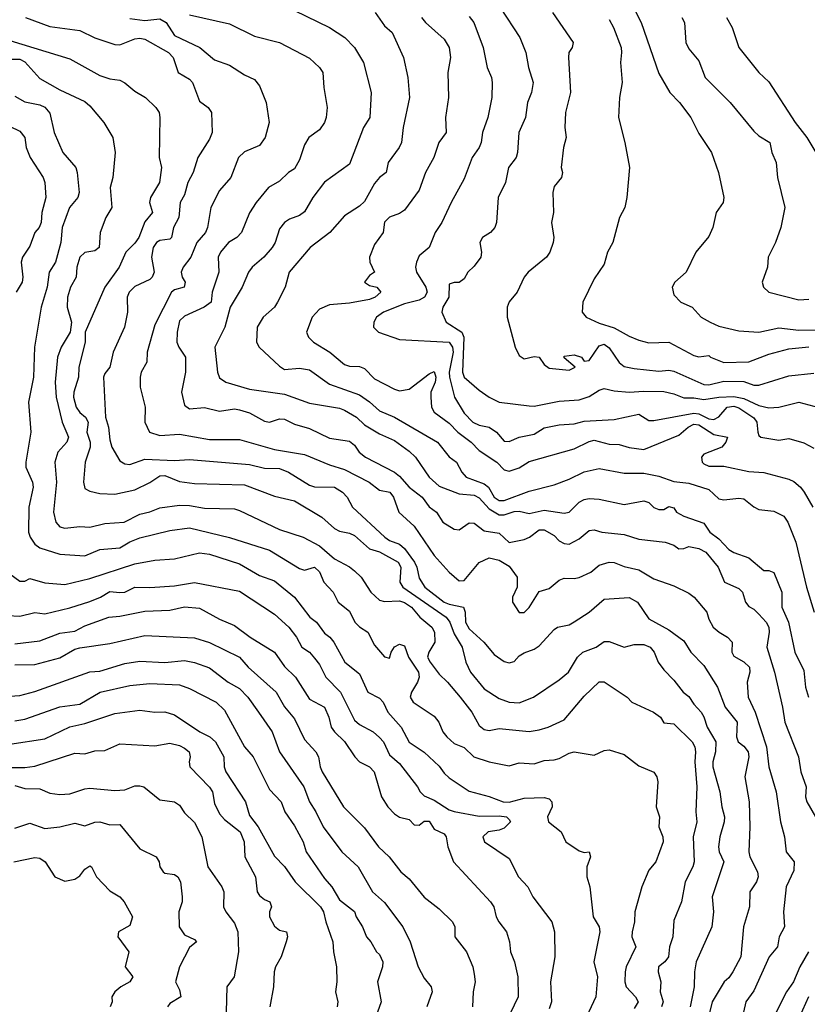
# Model space of a CAD drawing. Header units: metres. Extents: x -46681 to -43747, y -240911 to -237677.
# Tile 614 of 656: x -45613 to -45534, y -239293 to -239195. Entities that reach past the tile are written whole.
import ezdxf

# ---------------------------------------------------------------- set-up
doc = ezdxf.new("R2010")
doc.units = ezdxf.units.M
doc.layers.add('CONTOUR_INDEX', color=1, linetype='Continuous')
doc.layers.add('CONTOUR_INTER', color=3, linetype='Continuous')

msp = doc.modelspace()

# ---------------------------------------------------------------- linework, layer by layer
at = {"layer": 'CONTOUR_INDEX'}
for points, elevation in [([(-45601.595, -239194.615), (-45600.095, -239194.824), (-45598.595, -239194.641), (-45597.939, -239195.02), (-45597.095, -239196.312), (-45594.567, -239197.52), (-45593.095, -239198.745), (-45591.595, -239199.302), (-45590.095, -239200.247), (-45589.095, -239200.708), (-45588.595, -239201.362), (-45587.929, -239203.02), (-45587.637, -239205.02), (-45588.018, -239206.52), (-45588.595, -239207.329), (-45590.095, -239207.974), (-45590.695, -239208.52), (-45591.478, -239210.52), (-45592.595, -239211.849), (-45593.459, -239213.52), (-45593.817, -239215.52), (-45594.015, -239216.02), (-45594.859, -239217.02), (-45595.488, -239218.52), (-45596.236, -239219.52), (-45596.45, -239220.02), (-45596.349, -239220.52), (-45596.058, -239221.02), (-45596.129, -239221.52), (-45597.095, -239221.775), (-45597.426, -239222.02), (-45599.095, -239225.269), (-45599.85, -239228.02), (-45599.878, -239229.02), (-45600.447, -239230.02), (-45600.565, -239230.52), (-45600.565, -239231.52), (-45600.043, -239233.52), (-45600.083, -239235.02), (-45599.629, -239236.02), (-45598.595, -239236.357), (-45596.595, -239236.2), (-45593.595, -239236.751), (-45590.595, -239236.758), (-45587.095, -239237.747), (-45584.095, -239238.265), (-45581.595, -239239.294), (-45580.095, -239239.76), (-45577.603, -239241.02), (-45576.595, -239241.818), (-45575.557, -239242.02), (-45575.186, -239242.52), (-45574.652, -239244.02), (-45573.095, -239245.422), (-45571.095, -239248.365), (-45569.595, -239250.022), (-45568.595, -239250.896), (-45568.095, -239250.861), (-45566.595, -239249.064), (-45565.595, -239248.59), (-45564.595, -239248.821), (-45563.595, -239249.425), (-45562.779, -239250.52), (-45562.797, -239251.52), (-45563.271, -239252.52), (-45563.251, -239253.02), (-45562.595, -239254.076), (-45562.095, -239254.06), (-45561.595, -239253.545), (-45560.595, -239251.963), (-45559.595, -239251.658), (-45558.595, -239250.83), (-45558.095, -239250.612), (-45557.095, -239250.655), (-45556.595, -239250.544), (-45555.416, -239250.02), (-45554.595, -239249.321), (-45553.595, -239249.02), (-45553.095, -239249.067), (-45552.095, -239249.47), (-45550.595, -239249.801), (-45549.095, -239250.678), (-45547.095, -239251.395), (-45545.595, -239252.141), (-45545.068, -239252.52), (-45543.798, -239254.02), (-45543.595, -239254.729), (-45543.162, -239255.52), (-45542.581, -239256.02), (-45541.717, -239256.52), (-45541.27, -239257.02), (-45541.282, -239258.02), (-45541.095, -239258.434), (-45540.095, -239258.985), (-45539.534, -239259.52), (-45539.48, -239260.02), (-45539.768, -239261.02), (-45539.676, -239262.52), (-45538.957, -239264.02), (-45537.838, -239267.52), (-45537.578, -239269.52), (-45536.867, -239272.02), (-45536.439, -239275.02), (-45536.016, -239276.52), (-45535.851, -239278.02), (-45535.069, -239279.02), (-45535.095, -239279.881), (-45535.846, -239281.52), (-45536.111, -239284.02), (-45536.04, -239285.52), (-45536.574, -239286.52), (-45536.72, -239287.52), (-45537.559, -239288.52), (-45539.095, -239291.937), (-45539.887, -239293.02), (-45540.473, -239295.52)], 95), ([(-45567.595, -239194.433), (-45567.151, -239195.02), (-45566.213, -239197.52), (-45565.797, -239199.52), (-45565.37, -239200.52), (-45565.314, -239201.02), (-45565.342, -239202.52), (-45565.739, -239204.52), (-45566.267, -239206.02), (-45566.412, -239207.02), (-45566.6, -239207.52), (-45567.312, -239208.52), (-45568.095, -239210.677), (-45569.413, -239213.02), (-45570.332, -239215.02), (-45571.016, -239216.02), (-45571.592, -239217.52), (-45572.595, -239218.38), (-45572.876, -239219.02), (-45572.962, -239219.52), (-45572.862, -239220.02), (-45571.933, -239221.52), (-45571.81, -239222.02), (-45572.06, -239222.52), (-45572.595, -239222.802), (-45574.095, -239223.189), (-45576.183, -239224.02), (-45576.885, -239224.52), (-45577.152, -239225.02), (-45577.198, -239225.52), (-45576.688, -239226.02), (-45574.595, -239226.734), (-45569.59, -239227.02), (-45569.27, -239227.52), (-45569.194, -239228.02), (-45569.602, -239230.02), (-45569.575, -239230.52), (-45569.074, -239232.52), (-45568.095, -239234.124), (-45567.23, -239235.02), (-45566.595, -239235.299), (-45565.595, -239235.499), (-45564.877, -239236.02), (-45564.095, -239236.919), (-45563.595, -239236.954), (-45562.595, -239236.526), (-45561.095, -239236.2), (-45560.095, -239235.595), (-45558.595, -239235.297), (-45557.095, -239235.178), (-45556.095, -239234.921), (-45553.095, -239234.76), (-45550.595, -239234.205), (-45549.595, -239234.839), (-45549.095, -239234.865), (-45545.095, -239234.125), (-45544.595, -239234.193), (-45543.595, -239234.667), (-45543.095, -239234.751), (-45542.595, -239234.473), (-45541.775, -239233.52), (-45541.095, -239233.403), (-45540.595, -239233.565), (-45539.095, -239234.58), (-45538.781, -239235.02), (-45538.694, -239236.02), (-45538.595, -239236.364), (-45538.401, -239236.52), (-45536.595, -239236.807), (-45535.595, -239236.655), (-45534.095, -239237.068), (-45533.095, -239237.63)], 90), ([(-45546.306, -239194.52), (-45546.022, -239195.02), (-45545.891, -239197.02), (-45545.595, -239197.67), (-45544.595, -239198.852), (-45543.956, -239200.52), (-45541.453, -239203.02), (-45539.095, -239205.899), (-45538.595, -239206.358), (-45537.5, -239207.02), (-45537.306, -239208.02), (-45536.873, -239209.02), (-45536.719, -239210.52), (-45535.994, -239213.52), (-45536.384, -239215.52), (-45536.923, -239217.02), (-45537.643, -239218.52), (-45537.725, -239219.52), (-45538.25, -239221.02), (-45538.141, -239221.52), (-45537.601, -239222.02), (-45534.595, -239222.787), (-45533.595, -239222.707)], 85), ([(-45615.595, -239204.471), (-45612.595, -239205.905), (-45612.102, -239206.52), (-45611.973, -239207.52), (-45611.575, -239208.52), (-45610.262, -239210.52), (-45610.087, -239211.02), (-45609.982, -239212.52), (-45610.385, -239214.02), (-45610.456, -239215.02), (-45610.681, -239215.52), (-45611.11, -239216.02), (-45611.595, -239217.392), (-45612.339, -239218.52), (-45612.477, -239219.02), (-45612.289, -239220.52), (-45612.381, -239221.02), (-45612.967, -239222.02)], 100), ([(-45613.595, -239250.19), (-45612.595, -239250.912), (-45612.095, -239250.925), (-45611.595, -239250.672), (-45610.095, -239251.084), (-45608.095, -239251.249), (-45605.595, -239250.671), (-45601.095, -239249.182), (-45599.095, -239248.824), (-45597.095, -239248.685), (-45594.595, -239248.107), (-45593.595, -239248.214), (-45590.595, -239249.193), (-45588.595, -239250.347), (-45587.095, -239250.891), (-45585.08, -239252.52), (-45583.561, -239254.52), (-45582.886, -239255.02), (-45582.095, -239256.135), (-45581.571, -239256.52), (-45581.159, -239257.02), (-45580.05, -239259.02), (-45578.595, -239260.214), (-45577.738, -239262.02), (-45576.595, -239262.626), (-45576.213, -239263.02), (-45575.737, -239264.02), (-45574.403, -239265.52), (-45573.595, -239267.045), (-45572.095, -239268.028), (-45570.595, -239269.446), (-45570.095, -239270.141), (-45569.595, -239270.591), (-45567.595, -239271.954), (-45565.595, -239272.483), (-45564.193, -239273.02), (-45563.595, -239273.034), (-45562.095, -239272.639), (-45560.095, -239272.573), (-45559.595, -239272.7), (-45559.323, -239273.02), (-45559.274, -239273.52), (-45559.747, -239274.52), (-45559.67, -239275.02), (-45558.392, -239276.02), (-45557.929, -239277.02), (-45556.595, -239277.911), (-45556.095, -239278.069), (-45555.583, -239278.02), (-45555.442, -239278.52), (-45555.829, -239279.52), (-45555.82, -239280.52), (-45555.511, -239281.52), (-45555.168, -239284.52), (-45554.587, -239285.52), (-45554.521, -239286.02), (-45555.134, -239289.02), (-45554.748, -239290.52), (-45554.919, -239292.52), (-45555.859, -239294.52)], 100), ([(-45613.095, -239264.889), (-45612.095, -239264.723), (-45608.595, -239263.516), (-45606.595, -239263.244), (-45604.541, -239262.02), (-45601.595, -239261.373), (-45599.595, -239261.151), (-45596.595, -239261.315), (-45595.595, -239261.681), (-45592.94, -239263.02), (-45592.095, -239263.835), (-45590.095, -239267.516), (-45589.22, -239268.52), (-45587.595, -239271.782), (-45586.423, -239273.02), (-45586.068, -239274.02), (-45585.095, -239275.424), (-45584.217, -239277.02), (-45583.937, -239278.02), (-45582.095, -239280.677), (-45581.363, -239281.52), (-45580.595, -239282.805), (-45579.095, -239283.975), (-45578.905, -239284.52), (-45578.281, -239285.52), (-45577.9, -239286.52), (-45577.442, -239287.02), (-45576.899, -239288.02), (-45576.595, -239288.289), (-45576.259, -239289.02), (-45576.272, -239289.52), (-45576.767, -239291.02), (-45576.417, -239293.02), (-45576.938, -239294.52)], 105), ([(-45613.204, -239279.02), (-45611.095, -239278.574), (-45610.595, -239278.634), (-45610.076, -239279.02), (-45609.095, -239280.516), (-45608.095, -239280.959), (-45607.095, -239280.759), (-45606.595, -239280.418), (-45606.095, -239279.746), (-45605.595, -239279.429), (-45605.431, -239279.52), (-45604.909, -239280.52), (-45603.595, -239281.908), (-45602.595, -239282.506), (-45602.145, -239283.02), (-45601.325, -239284.52), (-45601.595, -239285.368), (-45602.711, -239286.02), (-45602.789, -239286.52), (-45601.691, -239288.02), (-45602.061, -239289.52), (-45601.282, -239290.52), (-45601.595, -239291.034), (-45602.495, -239291.52), (-45603.095, -239292.027), (-45603.375, -239292.52), (-45603.345, -239293.02), (-45603.561, -239293.52)], 110)]:
    msp.add_lwpolyline(points, dxfattribs=dict(at, elevation=elevation))
at = {"layer": 'CONTOUR_INTER'}
for points, elevation in [([(-45551.89, -239192.02), (-45550.373, -239195.02), (-45548.595, -239200.129), (-45547.516, -239202.02), (-45546.541, -239203.02), (-45545.403, -239204.52), (-45544.595, -239206.115), (-45543.349, -239208.02), (-45542.64, -239210.02), (-45542.104, -239212.52), (-45542.16, -239213.02), (-45542.866, -239214.02), (-45543.213, -239215.52), (-45543.595, -239216.448), (-45544.902, -239218.02), (-45545.869, -239220.02), (-45547.012, -239221.02), (-45547.276, -239221.52), (-45547.095, -239222.28), (-45546.395, -239223.02), (-45545.276, -239223.52), (-45544.37, -239224.52), (-45543.457, -239225.02), (-45542.595, -239225.393), (-45540.595, -239225.884), (-45538.595, -239226.011), (-45536.595, -239225.578), (-45534.595, -239225.793), (-45529.095, -239225.709)], 86), ([(-45585.095, -239193.815), (-45581.594, -239195.52), (-45580.064, -239196.52), (-45579.09, -239197.52), (-45578.191, -239199.02), (-45577.423, -239202.02), (-45577.555, -239204.52), (-45578.187, -239205.52), (-45579.595, -239209.206), (-45582.095, -239211.005), (-45583.263, -239212.52), (-45584.095, -239213.963), (-45584.595, -239214.32), (-45585.595, -239214.694), (-45586.095, -239215.026), (-45586.595, -239215.662), (-45587.022, -239217.02), (-45587.333, -239217.52), (-45588.153, -239218.52), (-45589.339, -239219.52), (-45589.693, -239220.02), (-45590.322, -239221.52), (-45591.533, -239223.52), (-45592.07, -239225.52), (-45593.076, -239227.52), (-45592.805, -239230.02), (-45592.595, -239230.595), (-45591.972, -239231.02), (-45589.595, -239231.697), (-45586.095, -239232.218), (-45583.595, -239233.129), (-45580.595, -239233.613), (-45580.095, -239233.827), (-45578.884, -239234.52), (-45578.095, -239235.273), (-45576.595, -239236.188), (-45575.095, -239236.857), (-45573.595, -239237.926), (-45572.971, -239238.52), (-45571.621, -239240.52), (-45570.595, -239241.434), (-45568.595, -239242.171), (-45567.095, -239242.32), (-45566.595, -239242.592), (-45565.595, -239243.688), (-45564.595, -239244.29), (-45564.095, -239244.287), (-45563.095, -239243.956), (-45562.595, -239243.938), (-45561.595, -239244.171), (-45560.095, -239243.82), (-45558.095, -239244.136), (-45557.595, -239244.013), (-45556.595, -239243.016), (-45556.095, -239242.738), (-45555.595, -239242.646), (-45554.595, -239242.711), (-45552.095, -239243.263), (-45550.095, -239242.879), (-45549.595, -239243.039), (-45549.095, -239243.539), (-45548.595, -239243.761), (-45548.095, -239243.75), (-45547.595, -239243.455), (-45547.095, -239243.575), (-45546.844, -239244.02), (-45546.095, -239244.43), (-45544.095, -239245.122), (-45543.499, -239246.02), (-45542.595, -239246.674), (-45541.595, -239247.747), (-45541.095, -239248.064), (-45539.595, -239248.595), (-45538.095, -239249.855), (-45537.595, -239249.866), (-45537.095, -239250.074), (-45536.284, -239252.02), (-45536.278, -239253.52), (-45535.627, -239255.02), (-45534.998, -239258.02), (-45534.095, -239259.866), (-45533.933, -239261.52), (-45533.611, -239262.52)], 93), ([(-45564.496, -239193.52), (-45562.522, -239196.52), (-45561.925, -239198.02), (-45561.672, -239199.52), (-45561.205, -239201.02), (-45561.352, -239202.02), (-45561.745, -239203.02), (-45561.951, -239204.52), (-45562.623, -239206.02), (-45562.759, -239208.02), (-45562.909, -239208.52), (-45563.655, -239209.52), (-45563.949, -239211.02), (-45564.709, -239212.52), (-45564.872, -239215.02), (-45565.044, -239215.52), (-45565.466, -239216.02), (-45566.274, -239216.52), (-45566.524, -239217.02), (-45566.351, -239218.02), (-45566.439, -239218.52), (-45567.095, -239219.402), (-45567.745, -239220.02), (-45568.095, -239220.667), (-45568.595, -239221.026), (-45569.095, -239221.03), (-45569.595, -239221.201), (-45569.654, -239222.52), (-45570.249, -239223.52), (-45570.326, -239224.02), (-45569.909, -239225.02), (-45568.325, -239226.02), (-45568.146, -239226.52), (-45568.284, -239230.02), (-45568.094, -239230.52), (-45566.595, -239231.82), (-45565.613, -239232.52), (-45564.595, -239233.021), (-45561.595, -239233.382), (-45561.095, -239233.405), (-45558.595, -239232.904), (-45556.595, -239232.788), (-45555.595, -239232.46), (-45554.595, -239231.804), (-45554.095, -239231.642), (-45553.095, -239231.884), (-45551.595, -239232.02), (-45550.095, -239231.898), (-45548.095, -239231.961), (-45547.095, -239232.178), (-45546.095, -239232.569), (-45545.095, -239232.571), (-45544.095, -239232.74), (-45542.595, -239232.505), (-45541.095, -239232.435), (-45540.095, -239232.641), (-45538.595, -239233.336), (-45537.595, -239233.586), (-45536.606, -239233.52), (-45534.595, -239233.017), (-45532.595, -239233.538)], 89), ([(-45612.028, -239194.52), (-45609.595, -239195.425), (-45606.595, -239195.835), (-45605.095, -239196.546), (-45603.095, -239197.211), (-45602.595, -239197.247), (-45601.095, -239196.651), (-45600.595, -239196.573), (-45600.095, -239196.697), (-45597.72, -239198.02), (-45597.245, -239198.52), (-45596.728, -239200.02), (-45595.595, -239200.688), (-45595.308, -239201.02), (-45594.595, -239202.882), (-45593.745, -239203.52), (-45593.4, -239204.02), (-45593.345, -239206.02), (-45593.595, -239206.69), (-45594.787, -239208.52), (-45595.235, -239210.02), (-45595.768, -239211.02), (-45596.095, -239212.257), (-45596.529, -239213.02), (-45596.685, -239214.52), (-45597.226, -239215.52), (-45597.408, -239216.52), (-45597.595, -239216.707), (-45598.595, -239216.843), (-45598.925, -239217.02), (-45599.248, -239217.52), (-45599.424, -239218.52), (-45599.138, -239220.02), (-45599.354, -239220.52), (-45599.595, -239220.748), (-45601.095, -239221.445), (-45601.66, -239222.02), (-45601.867, -239222.52), (-45601.813, -239224.02), (-45602.132, -239225.52), (-45603.259, -239228.02), (-45603.592, -239229.52), (-45604.095, -239230.151), (-45604.207, -239230.52), (-45604.032, -239234.52), (-45603.731, -239235.52), (-45603.595, -239236.787), (-45603.386, -239237.52), (-45602.595, -239238.898), (-45602.095, -239239.178), (-45601.595, -239239.263), (-45600.095, -239238.724), (-45597.095, -239238.84), (-45595.595, -239238.747), (-45589.595, -239239.258), (-45588.095, -239239.622), (-45586.595, -239239.645), (-45585.697, -239240.02), (-45583.595, -239241.321), (-45583.095, -239241.492), (-45581.095, -239241.529), (-45580.3, -239242.02), (-45579.829, -239242.52), (-45579.279, -239243.52), (-45576.041, -239246.52), (-45575.595, -239246.841), (-45574.595, -239247.229), (-45574.095, -239247.654), (-45573.083, -239249.02), (-45572.834, -239249.52), (-45572.595, -239250.642), (-45572.029, -239251.52), (-45570.094, -239253.02), (-45569.595, -239253.239), (-45568.171, -239253.52), (-45567.999, -239254.02), (-45567.955, -239255.02), (-45567.595, -239255.697), (-45566.125, -239257.02), (-45565.095, -239258.262), (-45564.095, -239258.969), (-45563.595, -239259.105), (-45563.095, -239258.961), (-45562.595, -239258.386), (-45562.095, -239258.082), (-45561.095, -239257.732), (-45560.595, -239257.392), (-45559.095, -239255.762), (-45558.742, -239255.52), (-45557.595, -239255.282), (-45557.095, -239254.999), (-45555.595, -239254.021), (-45554.095, -239252.733), (-45551.595, -239252.548), (-45550.748, -239253.02), (-45549.595, -239254.688), (-45547.595, -239255.793), (-45546.095, -239256.91), (-45545.413, -239258.02), (-45544.095, -239259.372), (-45542.722, -239261.52), (-45541.974, -239263.52), (-45540.777, -239265.02), (-45540.841, -239266.52), (-45540.652, -239267.02), (-45540.095, -239267.432), (-45539.675, -239268.02), (-45539.586, -239268.52), (-45539.991, -239270.52), (-45539.576, -239273.02), (-45539.49, -239275.52), (-45539.607, -239278.02), (-45539.494, -239278.52), (-45538.742, -239280.02), (-45538.665, -239280.52), (-45538.844, -239281.02), (-45539.505, -239282.02), (-45539.513, -239283.52), (-45540.143, -239285.52), (-45540.411, -239288.52), (-45541.201, -239290.02), (-45541.595, -239290.606), (-45542.056, -239291.02), (-45543.267, -239293.02), (-45543.633, -239294.52)], 96), ([(-45595.595, -239194.251), (-45591.595, -239195.169), (-45589.095, -239196.373), (-45586.595, -239197.024), (-45583.595, -239198.601), (-45582.586, -239199.52), (-45582.269, -239200.02), (-45582.166, -239201.52), (-45581.829, -239203.52), (-45581.907, -239204.52), (-45582.095, -239205.024), (-45582.595, -239205.758), (-45583.652, -239206.52), (-45584.095, -239207.249), (-45584.595, -239208.762), (-45585.095, -239209.661), (-45585.679, -239210.02), (-45586.595, -239210.899), (-45587.707, -239211.52), (-45588.927, -239213.02), (-45589.595, -239214.065), (-45590.409, -239216.02), (-45590.884, -239216.52), (-45591.706, -239217.02), (-45592.515, -239218.02), (-45592.731, -239218.52), (-45592.67, -239220.02), (-45593.352, -239222.02), (-45593.453, -239223.02), (-45594.136, -239223.52), (-45596.095, -239224.403), (-45596.595, -239224.871), (-45596.84, -239226.02), (-45596.866, -239227.02), (-45596.68, -239227.52), (-45596.01, -239228.52), (-45596.026, -239230.02), (-45596.4, -239232.02), (-45596.095, -239233.316), (-45595.595, -239233.669), (-45594.095, -239233.556), (-45592.595, -239233.916), (-45591.095, -239233.676), (-45590.595, -239233.765), (-45589.595, -239234.085), (-45588.095, -239234.899), (-45587.595, -239235.007), (-45586.595, -239234.678), (-45586.095, -239234.711), (-45585.095, -239235.214), (-45583.595, -239235.65), (-45581.595, -239236.618), (-45579.595, -239236.914), (-45579.095, -239237.322), (-45578.627, -239238.02), (-45577.993, -239238.52), (-45575.095, -239240.013), (-45574.595, -239240.405), (-45573.604, -239241.52), (-45572.32, -239242.52), (-45571.595, -239243.485), (-45570.88, -239244.02), (-45570.256, -239245.02), (-45569.095, -239245.717), (-45568.595, -239245.778), (-45567.595, -239245.079), (-45567.095, -239245.127), (-45566.095, -239245.9), (-45564.595, -239246.107), (-45563.595, -239247.048), (-45562.095, -239246.752), (-45561.554, -239246.52), (-45560.595, -239245.78), (-45560.095, -239245.778), (-45559.095, -239246.373), (-45558.595, -239246.887), (-45558.095, -239247.143), (-45557.595, -239247.213), (-45556.595, -239246.705), (-45555.595, -239245.859), (-45555.095, -239245.804), (-45554.323, -239246.02), (-45552.095, -239246.251), (-45550.595, -239246.724), (-45547.98, -239247.02), (-45547.095, -239247.339), (-45546.595, -239247.68), (-45546.095, -239247.673), (-45545.595, -239247.444), (-45544.595, -239247.672), (-45543.892, -239248.02), (-45542.665, -239249.52), (-45542.035, -239251.02), (-45540.595, -239251.649), (-45540.227, -239252.02), (-45539.94, -239253.02), (-45539.595, -239253.478), (-45539.095, -239253.738), (-45538.595, -239254.222), (-45537.866, -239255.02), (-45537.603, -239255.52), (-45537.572, -239256.02), (-45537.805, -239257.52), (-45537.013, -239260.02), (-45536.214, -239263.52), (-45535.998, -239265.02), (-45534.629, -239268.52), (-45534.401, -239270.02), (-45533.841, -239271.52), (-45533.905, -239272.52), (-45533.796, -239273.02), (-45532.914, -239274.52)], 94), ([(-45577.016, -239194.02), (-45576.095, -239195.349), (-45575.304, -239196.02), (-45574.166, -239198.52), (-45573.755, -239200.52), (-45573.569, -239202.52), (-45574.215, -239205.52), (-45574.385, -239207.02), (-45574.598, -239207.52), (-45575.729, -239209.02), (-45575.919, -239210.02), (-45576.595, -239210.526), (-45577.095, -239211.125), (-45578.095, -239212.93), (-45578.595, -239213.393), (-45580.095, -239214.352), (-45581.567, -239216.02), (-45583.54, -239217.52), (-45585.634, -239220.02), (-45586.037, -239221.52), (-45586.784, -239223.02), (-45587.096, -239223.52), (-45588.229, -239224.52), (-45588.821, -239225.52), (-45588.893, -239227.02), (-45588.647, -239227.52), (-45586.595, -239229.427), (-45586.095, -239229.742), (-45584.595, -239229.624), (-45583.595, -239229.776), (-45581.595, -239231.206), (-45578.595, -239232.287), (-45577.595, -239232.98), (-45576.595, -239233.892), (-45575.095, -239234.503), (-45570.783, -239237.02), (-45569.595, -239238.468), (-45568.869, -239239.02), (-45568.336, -239240.02), (-45567.918, -239240.52), (-45566.095, -239241.193), (-45565.677, -239241.52), (-45565.095, -239242.534), (-45564.595, -239242.87), (-45564.095, -239242.863), (-45561.595, -239241.909), (-45559.095, -239241.292), (-45557.595, -239240.733), (-45556.095, -239239.991), (-45554.595, -239239.653), (-45552.095, -239240.109), (-45550.095, -239240.132), (-45548.595, -239240.411), (-45547.095, -239240.946), (-45545.595, -239241.114), (-45543.595, -239241.767), (-45542.595, -239242.695), (-45542.095, -239242.793), (-45540.595, -239242.611), (-45540.095, -239242.685), (-45539.095, -239243.499), (-45538.595, -239243.742), (-45537.095, -239243.916), (-45536.095, -239244.42), (-45535.685, -239245.02), (-45534.902, -239247.02), (-45533.805, -239251.52), (-45533.051, -239254.02)], 92), ([(-45572.392, -239194.52), (-45571.992, -239195.02), (-45570.095, -239196.704), (-45569.604, -239197.52), (-45569.485, -239198.52), (-45569.745, -239200.02), (-45569.687, -239202.52), (-45569.963, -239204.52), (-45569.917, -239206.02), (-45570.656, -239207.02), (-45571.147, -239208.52), (-45571.963, -239210.02), (-45572.595, -239211.789), (-45574.095, -239213.804), (-45574.595, -239214.143), (-45575.595, -239214.511), (-45576.095, -239215.015), (-45576.203, -239216.02), (-45577.095, -239217.252), (-45577.569, -239218.52), (-45577.535, -239219.02), (-45577.094, -239220.02), (-45577.595, -239220.344), (-45578.086, -239221.02), (-45577.595, -239221.34), (-45576.865, -239221.52), (-45576.438, -239222.02), (-45577.007, -239222.52), (-45577.595, -239222.729), (-45579.595, -239223.109), (-45581.595, -239223.284), (-45582.595, -239223.715), (-45583.311, -239224.52), (-45583.889, -239226.02), (-45583.706, -239226.52), (-45583.189, -239227.02), (-45581.545, -239228.02), (-45580.095, -239229.241), (-45579.595, -239229.409), (-45578.595, -239229.447), (-45578.095, -239229.631), (-45577.095, -239230.671), (-45575.095, -239231.726), (-45574.595, -239231.875), (-45573.595, -239231.708), (-45571.595, -239230.174), (-45571.095, -239229.957), (-45570.93, -239230.52), (-45571.001, -239231.02), (-45571.435, -239232.02), (-45571.442, -239232.52), (-45571.374, -239233.52), (-45571.11, -239234.02), (-45569.595, -239235.115), (-45568.732, -239236.02), (-45567.41, -239237.02), (-45566.595, -239237.845), (-45564.829, -239239.02), (-45564.095, -239239.796), (-45563.595, -239239.927), (-45562.595, -239239.598), (-45561.595, -239238.945), (-45557.095, -239237.699), (-45555.595, -239236.946), (-45555.095, -239236.821), (-45553.595, -239237.221), (-45552.595, -239237.246), (-45551.595, -239237.545), (-45550.095, -239237.741), (-45546.595, -239236.309), (-45545.68, -239235.52), (-45545.095, -239235.22), (-45544.595, -239235.289), (-45543.095, -239236.253), (-45541.718, -239236.52), (-45541.891, -239237.02), (-45542.313, -239237.52), (-45544.095, -239238.232), (-45544.337, -239238.52), (-45544.253, -239239.02), (-45544.095, -239239.184), (-45543.595, -239239.415), (-45542.095, -239239.419), (-45539.595, -239239.953), (-45538.095, -239240.036), (-45535.595, -239240.722), (-45535.095, -239240.964), (-45534.421, -239241.52), (-45534.068, -239242.02), (-45533.18, -239243.52)], 91), ([(-45559.271, -239194.02), (-45557.184, -239197.02), (-45557.293, -239197.52), (-45557.605, -239198.02), (-45557.654, -239198.52), (-45557.47, -239202.02), (-45557.955, -239204.02), (-45558.01, -239205.52), (-45557.872, -239206.52), (-45558.15, -239207.52), (-45558.375, -239209.52), (-45558.269, -239210.02), (-45558.37, -239210.52), (-45559.095, -239211.439), (-45559.218, -239212.02), (-45559.145, -239214.02), (-45559.351, -239215.02), (-45559.126, -239216.52), (-45559.177, -239217.02), (-45559.539, -239218.02), (-45559.862, -239218.52), (-45561.693, -239220.02), (-45562.1, -239220.52), (-45562.805, -239222.02), (-45563.595, -239222.961), (-45563.8, -239223.52), (-45563.81, -239224.52), (-45562.999, -239227.52), (-45562.595, -239228.345), (-45562.095, -239228.681), (-45561.095, -239228.447), (-45560.595, -239228.504), (-45560.095, -239229.239), (-45559.595, -239229.602), (-45557.595, -239229.807), (-45556.987, -239229.52), (-45558.095, -239228.581), (-45558.095, -239228.426), (-45557.095, -239228.288), (-45556.357, -239228.52), (-45556.095, -239228.908), (-45555.595, -239228.843), (-45554.595, -239227.368), (-45554.095, -239227.195), (-45553.595, -239227.587), (-45552.595, -239229.033), (-45552.095, -239229.429), (-45551.095, -239229.658), (-45548.595, -239229.922), (-45547.595, -239229.809), (-45547.095, -239229.906), (-45544.095, -239231.251), (-45543.595, -239231.272), (-45542.095, -239230.897), (-45540.095, -239230.958), (-45539.095, -239231.317), (-45538.595, -239231.316), (-45535.595, -239230.369), (-45533.095, -239230.101)], 88), ([(-45553.595, -239194.73), (-45553.153, -239195.52), (-45552.376, -239197.52), (-45552.334, -239198.02), (-45552.439, -239199.02), (-45552.289, -239201.02), (-45552.544, -239202.52), (-45552.646, -239204.52), (-45552.014, -239207.02), (-45551.556, -239209.52), (-45551.811, -239212.52), (-45551.999, -239213.52), (-45552.535, -239214.52), (-45553.219, -239217.02), (-45553.758, -239218.02), (-45554.095, -239219.2), (-45555.095, -239220.678), (-45556.211, -239223.02), (-45556.272, -239224.02), (-45555.882, -239224.52), (-45554.595, -239225.095), (-45553.095, -239225.571), (-45551.595, -239226.405), (-45550.595, -239226.811), (-45549.595, -239227.063), (-45547.595, -239227), (-45545.095, -239228.348), (-45544.595, -239228.485), (-45543.595, -239228.333), (-45543.448, -239228.52), (-45542.095, -239229.049), (-45539.595, -239228.967), (-45537.595, -239228.227), (-45535.595, -239227.68), (-45533.595, -239227.486)], 87), ([(-45541.834, -239194.52), (-45541.273, -239195.52), (-45540.595, -239197.511), (-45538.61, -239200.02), (-45537.595, -239200.954), (-45534.961, -239205.02), (-45533.774, -239206.52), (-45532.899, -239208.02)], 84), ([(-45613.595, -239196.808), (-45607.595, -239198.673), (-45604.595, -239200.321), (-45603.595, -239200.658), (-45602.595, -239200.782), (-45602.095, -239201.048), (-45601.095, -239201.891), (-45600.026, -239202.52), (-45598.992, -239203.52), (-45598.65, -239204.02), (-45598.566, -239204.52), (-45598.635, -239208.52), (-45598.425, -239209.52), (-45598.6, -239211.02), (-45599.522, -239212.52), (-45599.628, -239213.02), (-45599.306, -239214.02), (-45600.095, -239214.968), (-45600.688, -239216.52), (-45601.095, -239217.113), (-45601.999, -239218.02), (-45602.666, -239219.52), (-45604.074, -239221.52), (-45606.069, -239226.02), (-45606.066, -239227.02), (-45606.686, -239229.52), (-45606.71, -239230.52), (-45607.183, -239232.02), (-45607.213, -239232.52), (-45606.969, -239233.52), (-45606.595, -239234.059), (-45606.016, -239234.52), (-45605.77, -239235.02), (-45605.888, -239236.02), (-45605.55, -239237.02), (-45605.556, -239237.52), (-45606.052, -239239.02), (-45606.239, -239241.02), (-45606.095, -239241.668), (-45605.595, -239241.927), (-45604.595, -239242.152), (-45603.095, -239242.225), (-45601.095, -239241.787), (-45599.595, -239241.061), (-45598.595, -239240.388), (-45598.095, -239240.344), (-45596.595, -239240.963), (-45595.095, -239241.145), (-45590.095, -239241.271), (-45587.095, -239242.422), (-45585.095, -239242.904), (-45582.373, -239244.52), (-45581.095, -239245.655), (-45580.595, -239245.913), (-45579.595, -239246.109), (-45579.095, -239246.348), (-45577.595, -239247.701), (-45576.595, -239248.004), (-45574.718, -239249.02), (-45574.437, -239249.52), (-45574.555, -239251.02), (-45574.23, -239251.52), (-45569.909, -239254.52), (-45569.539, -239255.02), (-45569.095, -239256.186), (-45568.314, -239257.52), (-45567.946, -239259.02), (-45567.48, -239260.02), (-45566.095, -239261.691), (-45564.595, -239262.681), (-45563.595, -239263.041), (-45562.595, -239263.099), (-45561.158, -239262.52), (-45558.595, -239260.795), (-45557.668, -239260.02), (-45556.74, -239258.52), (-45556.21, -239258.02), (-45554.893, -239257.52), (-45554.095, -239256.96), (-45553.595, -239256.979), (-45552.095, -239257.516), (-45551.095, -239257.273), (-45550.095, -239257.268), (-45549.475, -239257.52), (-45549.087, -239258.02), (-45548.682, -239259.02), (-45548.095, -239259.81), (-45547.095, -239260.835), (-45546.169, -239262.02), (-45545.595, -239262.468), (-45545.095, -239263.24), (-45544.381, -239264.02), (-45544.095, -239264.5), (-45543.778, -239265.52), (-45542.902, -239267.02), (-45542.925, -239268.02), (-45543.203, -239269.02), (-45543.208, -239269.52), (-45542.491, -239272.02), (-45542.314, -239273.52), (-45542.037, -239274.52), (-45542.053, -239275.02), (-45542.487, -239276.52), (-45542.628, -239277.52), (-45542.556, -239278.02), (-45542.114, -239279.02), (-45543.282, -239282.52), (-45543.119, -239284.02), (-45543.298, -239285.52), (-45544.87, -239289.02), (-45545.03, -239290.02), (-45545.06, -239291.52), (-45545.473, -239293.52)], 97), ([(-45614.595, -239198.675), (-45612.595, -239198.693), (-45612.095, -239198.957), (-45610.595, -239200.614), (-45608.595, -239201.748), (-45606.095, -239202.921), (-45605.595, -239203.364), (-45604.191, -239205.02), (-45603.273, -239206.52), (-45603.042, -239208.02), (-45603.273, -239210.52), (-45603.569, -239211.52), (-45603.386, -239213.52), (-45604.004, -239214.52), (-45604.543, -239216.02), (-45604.656, -239217.52), (-45605.095, -239217.854), (-45606.095, -239218.031), (-45606.605, -239218.52), (-45606.884, -239219.52), (-45606.971, -239220.52), (-45607.527, -239221.52), (-45607.822, -239222.52), (-45607.849, -239223.52), (-45607.411, -239225.02), (-45607.545, -239226.02), (-45608.466, -239227.52), (-45608.83, -239228.52), (-45609.07, -239231.02), (-45608.975, -239232.52), (-45608.362, -239235.02), (-45607.729, -239236.52), (-45607.881, -239237.02), (-45608.807, -239238.02), (-45609.104, -239239.02), (-45608.944, -239241.02), (-45609.236, -239244.02), (-45609.012, -239245.02), (-45608.595, -239245.496), (-45608.095, -239245.62), (-45606.595, -239245.448), (-45605.595, -239245.532), (-45604.095, -239245.172), (-45602.138, -239245.02), (-45600.595, -239244.219), (-45599.595, -239244.004), (-45598.595, -239243.582), (-45596.595, -239243.321), (-45595.595, -239243.349), (-45594.095, -239243.622), (-45591.095, -239243.703), (-45590.595, -239243.841), (-45586.595, -239245.749), (-45584.236, -239246.52), (-45582.595, -239247.4), (-45581.095, -239248.699), (-45579.595, -239249.485), (-45579.095, -239249.907), (-45578.426, -239250.52), (-45577.439, -239252.02), (-45576.595, -239252.811), (-45576.095, -239252.949), (-45574.595, -239252.902), (-45574.095, -239253.066), (-45573.384, -239253.52), (-45572.546, -239254.52), (-45571.345, -239255.52), (-45571.077, -239256.02), (-45571.044, -239257.02), (-45571.646, -239258.02), (-45571.765, -239258.52), (-45571.493, -239259.02), (-45570.595, -239260.244), (-45569.763, -239261.02), (-45568.492, -239262.52), (-45567.341, -239264.02), (-45566.595, -239265.381), (-45566.095, -239265.754), (-45565.595, -239265.87), (-45564.595, -239265.684), (-45561.595, -239265.956), (-45560.595, -239265.817), (-45559.689, -239265.52), (-45558.095, -239264.791), (-45556.095, -239262.423), (-45554.595, -239261.009), (-45554.095, -239260.995), (-45551.79, -239262.52), (-45551.3, -239263.02), (-45549.133, -239264.02), (-45548.454, -239264.52), (-45548.095, -239265.1), (-45547.095, -239265.2), (-45545.26, -239267.02), (-45544.994, -239267.52), (-45544.933, -239268.02), (-45545.017, -239269.02), (-45544.807, -239271.52), (-45544.899, -239274.02), (-45544.791, -239275.02), (-45545.159, -239276.52), (-45545.064, -239279.02), (-45545.198, -239279.52), (-45545.967, -239281.02), (-45546.341, -239283.02), (-45547.095, -239284.896), (-45547.212, -239286.52), (-45547.537, -239287.52), (-45547.657, -239288.52), (-45548.009, -239289.02), (-45548.637, -239289.52), (-45548.682, -239290.02), (-45548.395, -239291.02), (-45548.464, -239292.02), (-45548.179, -239293.02), (-45548.358, -239293.52)], 98), ([(-45613.095, -239202.398), (-45612.095, -239202.959), (-45610.595, -239203.265), (-45610.095, -239203.495), (-45609.595, -239204.079), (-45609.165, -239206.02), (-45608.299, -239208.02), (-45607.004, -239209.52), (-45606.845, -239210.02), (-45606.651, -239212.02), (-45606.795, -239212.52), (-45607.618, -239213.52), (-45608.368, -239215.52), (-45608.503, -239217.02), (-45609.034, -239219.02), (-45609.667, -239220.02), (-45609.871, -239221.52), (-45610.473, -239223.52), (-45611.13, -239227.52), (-45611.247, -239230.52), (-45611.738, -239233.02), (-45611.5, -239236.02), (-45612.001, -239239.02), (-45611.996, -239239.52), (-45611.326, -239241.02), (-45611.282, -239241.52), (-45611.712, -239243.52), (-45611.722, -239246.02), (-45611.568, -239246.52), (-45611.095, -239247.231), (-45610.595, -239247.602), (-45608.595, -239248.231), (-45606.095, -239248.388), (-45604.595, -239247.759), (-45602.595, -239247.604), (-45601.595, -239247.002), (-45600.595, -239246.587), (-45597.595, -239245.848), (-45595.595, -239245.599), (-45591.595, -239246.57), (-45587.595, -239247.838), (-45584.595, -239249.643), (-45584.095, -239249.816), (-45583.095, -239249.531), (-45582.595, -239250.006), (-45582.147, -239251.02), (-45581.232, -239252.02), (-45580.705, -239253.02), (-45579.595, -239253.931), (-45579.05, -239255.02), (-45578.595, -239255.506), (-45577.743, -239256.02), (-45577.095, -239257.325), (-45576.095, -239258.483), (-45575.595, -239258.625), (-45575.417, -239258.02), (-45575.095, -239257.492), (-45574.595, -239257.23), (-45574.095, -239257.395), (-45573.675, -239258.52), (-45572.665, -239260.02), (-45572.626, -239260.52), (-45572.765, -239261.02), (-45573.393, -239262.02), (-45573.511, -239262.52), (-45573.198, -239263.02), (-45571.095, -239264.449), (-45570.644, -239265.02), (-45570.253, -239266.02), (-45569.845, -239266.52), (-45569.095, -239267.164), (-45568.095, -239267.571), (-45567.121, -239268.52), (-45565.595, -239269.017), (-45563.595, -239269.406), (-45562.595, -239269.098), (-45561.095, -239269.194), (-45560.095, -239268.883), (-45559.095, -239268.817), (-45558.595, -239268.685), (-45557.595, -239268.125), (-45557.095, -239268.021), (-45555.095, -239268.35), (-45554.095, -239267.875), (-45553.595, -239267.81), (-45552.095, -239268.258), (-45550.595, -239269.422), (-45549.095, -239270.027), (-45548.799, -239270.52), (-45548.715, -239271.02), (-45548.861, -239273.52), (-45548.556, -239274.52), (-45548.625, -239275.52), (-45548.195, -239276.52), (-45548.159, -239277.02), (-45548.905, -239279.02), (-45549.595, -239279.85), (-45550.32, -239281.52), (-45550.996, -239284.02), (-45551.033, -239285.02), (-45551.289, -239286.02), (-45551.3, -239286.52), (-45550.905, -239287.52), (-45551.887, -239289.52), (-45551.986, -239290.02), (-45552.018, -239291.02), (-45551.867, -239291.52), (-45550.932, -239292.52), (-45550.672, -239293.02), (-45551.095, -239293.706)], 99), ([(-45615.095, -239254.306), (-45612.595, -239254.415), (-45611.095, -239254.073), (-45610.095, -239254.182), (-45607.595, -239253.605), (-45605.595, -239252.967), (-45604.513, -239252.52), (-45603.595, -239251.961), (-45602.595, -239252.073), (-45602.095, -239252.015), (-45601.095, -239251.529), (-45599.595, -239251.553), (-45597.095, -239251.378), (-45595.095, -239251.049), (-45590.595, -239251.933), (-45587.095, -239254.231), (-45585.657, -239255.52), (-45584.908, -239256.52), (-45584.358, -239257.52), (-45583.595, -239258.045), (-45583.095, -239258.621), (-45582.595, -239259.271), (-45581.956, -239260.52), (-45580.488, -239262.02), (-45579.095, -239264.844), (-45578.595, -239265.279), (-45577.204, -239266.02), (-45576.595, -239266.566), (-45576.193, -239267.02), (-45575.595, -239268.319), (-45574.595, -239269.188), (-45572.768, -239271.52), (-45572.518, -239272.02), (-45572.095, -239272.394), (-45571.095, -239272.83), (-45569.595, -239273.802), (-45569.095, -239273.98), (-45566.595, -239274.433), (-45564.595, -239274.395), (-45563.878, -239274.52), (-45563.595, -239274.783), (-45563.459, -239275.02), (-45564.095, -239275.649), (-45564.595, -239275.853), (-45565.708, -239276.02), (-45566.249, -239276.52), (-45566.076, -239277.02), (-45563.595, -239278.68), (-45562.665, -239280.52), (-45561.73, -239281.52), (-45561.241, -239282.52), (-45559.317, -239285.02), (-45559.054, -239286.02), (-45559.031, -239288.52), (-45559.453, -239291.02), (-45559.369, -239293.02), (-45559.595, -239293.732)], 101), ([(-45613.095, -239257.186), (-45610.595, -239256.903), (-45608.595, -239256.14), (-45607.095, -239255.915), (-45606.095, -239255.398), (-45603.699, -239254.52), (-45602.595, -239254.423), (-45600.095, -239253.915), (-45597.595, -239253.828), (-45596.095, -239253.497), (-45594.595, -239253.626), (-45592.595, -239254.723), (-45591.095, -239255.369), (-45589.526, -239256.52), (-45587.095, -239258.036), (-45586.095, -239259.468), (-45585.01, -239260.52), (-45583.595, -239262.736), (-45582.095, -239263.545), (-45581.657, -239264.52), (-45581.412, -239265.52), (-45581.095, -239265.99), (-45580.095, -239266.974), (-45579.055, -239268.52), (-45578.595, -239269.006), (-45577.57, -239269.52), (-45577.1, -239270.02), (-45576.378, -239272.52), (-45575.741, -239273.52), (-45575.095, -239274.201), (-45574.595, -239274.527), (-45573.595, -239274.761), (-45573.095, -239275.294), (-45572.595, -239275.335), (-45572.095, -239274.958), (-45571.595, -239274.943), (-45571.095, -239275.732), (-45570.095, -239276.22), (-45569.915, -239276.52), (-45569.749, -239277.52), (-45569.164, -239279.02), (-45565.456, -239283.02), (-45565.144, -239283.52), (-45564.887, -239284.52), (-45564.624, -239285.02), (-45563.877, -239286.02), (-45563.561, -239287.02), (-45563.472, -239288.02), (-45563.052, -239289.02), (-45562.721, -239290.52), (-45562.69, -239292.52), (-45563.913, -239295.02)], 102), ([(-45613.095, -239259.312), (-45611.095, -239259.276), (-45608.595, -239258.587), (-45607.095, -239257.73), (-45606.595, -239257.584), (-45603.595, -239257.173), (-45600.095, -239256.368), (-45595.095, -239256.604), (-45593.595, -239257.055), (-45590.595, -239258.527), (-45589.728, -239259.52), (-45586.932, -239262.02), (-45586.095, -239263.514), (-45585.095, -239264.697), (-45584.095, -239266.78), (-45582.961, -239268.02), (-45582.686, -239268.52), (-45582.534, -239269.52), (-45582.325, -239270.02), (-45580.18, -239273.52), (-45578.095, -239275.611), (-45576.683, -239277.52), (-45575.627, -239278.52), (-45574.429, -239280.02), (-45573.595, -239280.717), (-45572.095, -239282.54), (-45570.595, -239283.7), (-45569.286, -239285.02), (-45569.034, -239285.52), (-45569.034, -239286.52), (-45567.881, -239288.02), (-45567.25, -239289.52), (-45567.095, -239290.255), (-45567.008, -239291.02), (-45567.213, -239292.02), (-45567.271, -239293.52)], 103), ([(-45613.595, -239262.443), (-45612.595, -239262.353), (-45611.095, -239261.96), (-45605.595, -239260.002), (-45604.595, -239259.943), (-45602.095, -239259.164), (-45600.595, -239258.92), (-45598.095, -239259.062), (-45596.095, -239258.878), (-45595.095, -239259.056), (-45593.595, -239259.609), (-45591.725, -239261.02), (-45590.595, -239261.655), (-45589.763, -239262.52), (-45588.708, -239264.02), (-45587.344, -239266.02), (-45586.595, -239268.021), (-45584.158, -239271.52), (-45583.592, -239273.02), (-45582.942, -239274.02), (-45582.239, -239275.52), (-45580.342, -239278.02), (-45578.713, -239279.52), (-45577.286, -239282.02), (-45576.095, -239283.088), (-45574.261, -239285.52), (-45573.513, -239287.02), (-45572.724, -239289.52), (-45572.095, -239290.646), (-45571.411, -239291.52), (-45571.32, -239292.02), (-45571.848, -239293.52)], 104), ([(-45613.595, -239267.231), (-45610.095, -239266.69), (-45607.595, -239265.489), (-45606.095, -239265.164), (-45603.095, -239264.171), (-45600.595, -239263.823), (-45599.095, -239264.046), (-45598.095, -239264.014), (-45597.095, -239264.316), (-45594.558, -239266.02), (-45593.586, -239266.52), (-45592.996, -239267.02), (-45592.182, -239268.52), (-45592.126, -239269.52), (-45591.964, -239270.02), (-45590, -239273.02), (-45589.595, -239274.363), (-45588.727, -239275.52), (-45587.095, -239278.443), (-45586.095, -239279.491), (-45585.029, -239281.02), (-45582.499, -239283.52), (-45582.178, -239284.02), (-45581.962, -239285.02), (-45581.256, -239287.02), (-45581.196, -239288.02), (-45580.874, -239289.52), (-45580.862, -239291.02), (-45581.005, -239292.02), (-45580.757, -239293.02), (-45580.809, -239293.52)], 106), ([(-45613.595, -239269.574), (-45612.095, -239269.586), (-45611.095, -239269.439), (-45607.095, -239268.15), (-45606.095, -239268.198), (-45605.095, -239267.913), (-45604.095, -239267.858), (-45602.595, -239267.198), (-45599.095, -239267.39), (-45597.595, -239267.147), (-45596.595, -239267.381), (-45596.095, -239267.645), (-45595.656, -239268.02), (-45595.546, -239268.52), (-45595.644, -239269.02), (-45595.568, -239269.52), (-45593.595, -239271.551), (-45593.299, -239272.02), (-45593.095, -239273.18), (-45592.595, -239274.212), (-45592.095, -239274.77), (-45590.55, -239276.02), (-45590.123, -239277.02), (-45590.057, -239278.52), (-45589.003, -239280.52), (-45588.844, -239282.02), (-45588.595, -239282.387), (-45588.095, -239282.776), (-45587.554, -239283.02), (-45587.401, -239283.52), (-45587.592, -239284.02), (-45587.604, -239284.52), (-45587.095, -239285.46), (-45586.595, -239285.858), (-45585.897, -239286.02), (-45585.784, -239286.52), (-45585.933, -239287.02), (-45586.437, -239288.52), (-45587.009, -239289.52), (-45587.131, -239290.02), (-45587.196, -239291.52), (-45587.568, -239293.52)], 107), ([(-45613.095, -239271.373), (-45612.095, -239271.66), (-45610.595, -239271.709), (-45609.595, -239272.133), (-45608.595, -239272.284), (-45607.595, -239272.212), (-45606.095, -239271.691), (-45605.595, -239271.644), (-45603.095, -239271.878), (-45602.095, -239271.813), (-45601.095, -239271.422), (-45600.595, -239271.392), (-45600.17, -239271.52), (-45598.595, -239272.814), (-45597.095, -239273.008), (-45596.595, -239273.351), (-45596.095, -239274.109), (-45595.095, -239275.078), (-45594.361, -239276.52), (-45593.781, -239279.52), (-45592.383, -239281.52), (-45592.182, -239282.02), (-45592.204, -239283.52), (-45591.987, -239284.02), (-45591.095, -239285.154), (-45590.761, -239286.02), (-45590.689, -239288.02), (-45591.128, -239290.52), (-45591.877, -239291.52), (-45591.953, -239294.02)], 108), ([(-45613.095, -239275.628), (-45611.595, -239275.159), (-45610.095, -239275.684), (-45608.595, -239275.522), (-45607.095, -239275.156), (-45606.095, -239275.407), (-45605.095, -239275.036), (-45604.595, -239275.015), (-45603.595, -239275.301), (-45602.595, -239275.284), (-45600.595, -239277.702), (-45598.958, -239278.52), (-45598.662, -239279.02), (-45598.595, -239279.52), (-45598.238, -239280.02), (-45598.095, -239280.138), (-45597.095, -239280.271), (-45596.789, -239280.52), (-45596.52, -239281.02), (-45596.338, -239282.52), (-45596.355, -239283.02), (-45596.692, -239284.02), (-45596.638, -239285.52), (-45596.095, -239286.326), (-45595.095, -239286.789), (-45594.919, -239287.02), (-45595.595, -239287.582), (-45596.616, -239289.52), (-45597.011, -239291.02), (-45596.595, -239291.812), (-45596.465, -239292.52), (-45597.595, -239293.188), (-45597.801, -239293.52)], 109), ([(-45533.604, -239288.02), (-45534.499, -239289.52), (-45535.121, -239291.02), (-45535.815, -239292.02), (-45537.095, -239294.52)], 94), ([(-45533.624, -239292.52), (-45534.53, -239294.52)], 93)]:
    msp.add_lwpolyline(points, dxfattribs=dict(at, elevation=elevation))

doc.saveas('drawing.dxf')
